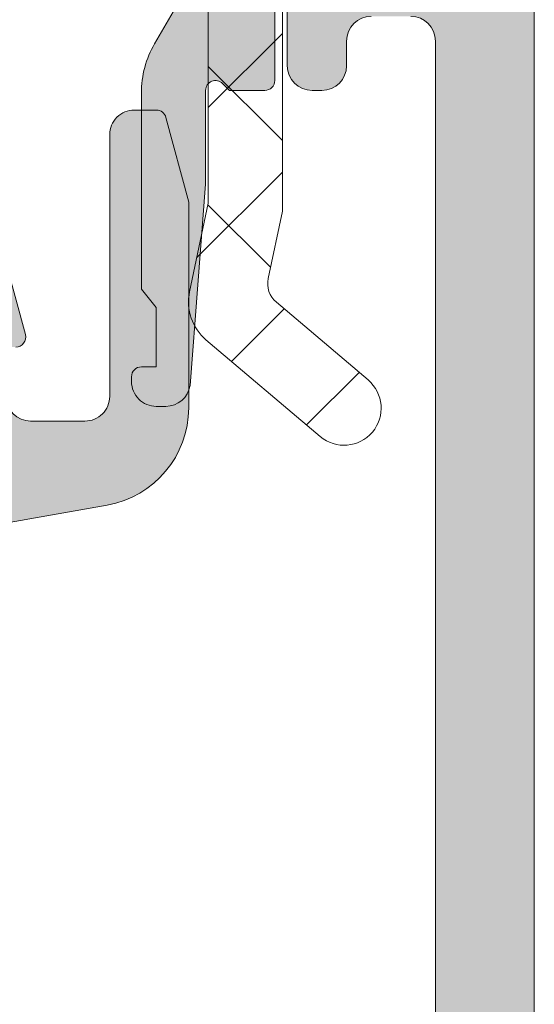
# Model space of a CAD drawing. Header units: millimetres. Extents: x 213386 to 506888, y 183055 to 450952.
# Tile 830 of 1056: x 399594 to 399604, y 324885 to 324904. Entities that reach past the tile are written whole.
import ezdxf

# ---------------------------------------------------------------- set-up
doc = ezdxf.new("R2010")
doc.units = ezdxf.units.MM
doc.layers.add('FASÁDA DETAILNÍ', color=255, linetype='Continuous', lineweight=0)
doc.layers.add('NOVA', color=255, linetype='Continuous', lineweight=0)

# ---------------------------------------------------------------- blocks, each defined once
blk = doc.blocks.new('A$C69D17D4D')
at = {"layer": 'FASÁDA DETAILNÍ'}
h = blk.add_hatch(dxfattribs=at)
h.set_pattern_fill('ANSI37', color=256, scale=0.625, angle=180, style=0)
h.set_pattern_definition([(225, (1636.818060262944, 7154.999931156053), (1.403165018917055, -1.403165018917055), []), (315, (1636.818060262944, 7154.999931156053), (1.403165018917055, 1.403165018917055), [])])
edge = h.paths.add_edge_path()
edge.add_ellipse((1632.19749843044, 7163.886846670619), major_axis=(-5.039467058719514, 0), ratio=1, start_angle=184.9644612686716, end_angle=240.208215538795)
edge.add_ellipse((1634.552298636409, 7167.999931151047), major_axis=(-0.3000000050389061, 0), ratio=1, start_angle=240.2078270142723, end_angle=269.9993073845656)
edge.add_line((1634.55230226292, 7168.299931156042), (1634.01801826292, 7168.299934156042))
edge.add_ellipse((1634.018017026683, 7167.999934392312), major_axis=(-0.2999997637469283, 0), ratio=1, start_angle=-90.00023610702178, end_angle=4.512156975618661e-05)
edge.add_line((1633.718017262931, 7167.999934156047), (1633.718017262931, 7166.449937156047))
edge.add_ellipse((1633.418006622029, 7166.449944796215), major_axis=(-0.3000106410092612, 0), ratio=1, start_angle=90.00432394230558, end_angle=179.9985408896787, ccw=False)
edge.add_line((1633.418029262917, 7166.149934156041), (1632.018047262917, 7166.149923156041))
edge.add_ellipse((1632.018050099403, 7165.84993331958), major_axis=(-0.2999898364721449, 0), ratio=1, start_angle=270.000541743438, end_angle=359.9996492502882)
edge.add_line((1631.718060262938, 7165.84993515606), (1631.718060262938, 7164.14992315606))
edge.add_ellipse((1632.018070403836, 7164.149930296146), major_axis=(-0.300010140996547, 0), ratio=1, start_angle=0.001363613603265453, end_angle=89.99558056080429)
edge.add_line((1632.018047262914, 7163.849920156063), (1633.581878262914, 7163.849931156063))
edge.add_ellipse((1633.614735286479, 7163.548772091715), major_axis=(-0.3029461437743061, 0), ratio=1, start_angle=166.5164226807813, end_angle=276.22645090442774, ccw=False)
edge.add_ellipse((1644.930699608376, 7154.843848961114), major_axis=(-14.00076634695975, 0), ratio=1, start_angle=321.9243799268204, end_angle=344.6982677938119)
edge.add_ellipse((1630.938461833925, 7158.650562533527), major_axis=(-0.500472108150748, 0), ratio=1, start_angle=50.193365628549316, end_angle=167.0823914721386, ccw=False)
edge.add_line((1630.618060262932, 7158.266095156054), (1630.618060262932, 7166.549374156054))
edge.add_ellipse((1631.118059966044, 7166.549373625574), major_axis=(-0.4999997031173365, 0), ratio=1, start_angle=299.9999803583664, end_angle=359.99993921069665, ccw=False)
edge.add_line((1630.868060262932, 7166.982386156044), (1631.168060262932, 7167.155592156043))
edge.add_ellipse((1630.918060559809, 7167.588604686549), major_axis=(-0.4999997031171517, 0), ratio=1, start_angle=119.9999803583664, end_angle=179.9999392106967)
edge.add_line((1631.41806026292, 7167.588604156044), (1631.41806026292, 7169.217952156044))
edge.add_ellipse((1630.418060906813, 7169.217952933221), major_axis=(-0.9999993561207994, 0), ratio=1, start_angle=179.9999554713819, end_angle=239.9496611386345)
edge.add_ellipse((1634.574387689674, 7176.402333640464), major_axis=(-7.30002344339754, 0), ratio=1, start_angle=11.285553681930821, end_angle=59.94964541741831, ccw=False)
edge.add_ellipse((1627.518050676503, 7174.587101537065), major_axis=(-0.3999905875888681, 0), ratio=1, start_angle=200.5018294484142, end_angle=284.8529752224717, ccw=False)
edge.add_ellipse((1633.867148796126, 7176.961168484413), major_axis=(-6.378448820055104, 0), ratio=1, start_angle=20.50187458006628, end_angle=75.54740221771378)
edge.add_line((1632.275222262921, 7170.784569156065), (1633.685929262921, 7170.420982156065))
edge.add_line((1633.685929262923, 7170.420982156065), (1634.548630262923, 7170.210869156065))
edge.add_ellipse((1633.218065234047, 7164.874246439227), major_axis=(-5.49999502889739, 0), ratio=1, start_angle=179.9999657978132, end_angle=256.0000450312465, ccw=False)
edge.add_line((1638.718060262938, 7164.874243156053), (1638.718060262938, 7152.456215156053))
edge.add_line((1638.718060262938, 7152.456215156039), (1638.430441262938, 7151.093158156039))
edge.add_ellipse((1638.919667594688, 7150.989925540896), major_axis=(-0.4999993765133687, 0), ratio=1, start_angle=-11.91530077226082, end_angle=49.71624840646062)
edge.add_line((1638.596381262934, 7150.608500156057), (1640.452989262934, 7149.034889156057))
edge.add_ellipse((1639.968059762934, 7148.462750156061), major_axis=(-0.7499997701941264, 0), ratio=1, start_angle=49.71629384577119, end_angle=229.7162938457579, ccw=False)
edge.add_line((1639.483130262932, 7147.890611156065), (1637.171486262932, 7149.849897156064))
edge.add_ellipse((1637.818058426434, 7150.61274876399), major_axis=(-0.999999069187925, 0), ratio=1, start_angle=-11.915247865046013, end_angle=49.71630131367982, ccw=False)
edge.add_line((1636.83960526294, 7150.819213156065), (1637.21806026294, 7152.612750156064))
edge.add_line((1637.218060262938, 7152.612750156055), (1637.218060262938, 7164.322951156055))
h = blk.add_hatch(color=256, dxfattribs=at)
edge = h.paths.add_edge_path()
edge.add_line((1636.164060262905, 7150.499931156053), (1635.864060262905, 7150.873136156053))
edge.add_line((1635.864060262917, 7150.873136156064), (1635.864060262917, 7154.846341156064))
edge.add_ellipse((1637.864067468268, 7154.846339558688), major_axis=(-2.000007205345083, 0), ratio=1, start_angle=330.000066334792, end_angle=359.99995423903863, ccw=False)
edge.add_line((1636.132009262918, 7155.846341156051), (1636.696111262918, 7156.823393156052))
edge.add_ellipse((1634.964053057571, 7157.823394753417), major_axis=(-2.000007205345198, 0), ratio=1, start_angle=150.0000663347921, end_angle=179.9999542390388)
edge.add_line((1636.964060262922, 7157.823393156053), (1636.964060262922, 7163.543227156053))
edge.add_ellipse((1636.464060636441, 7163.54322752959), major_axis=(-0.49999962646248, 0), ratio=1, start_angle=179.9999571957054, end_angle=270.0000428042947)
edge.add_line((1636.464060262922, 7164.043227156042), (1634.564060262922, 7164.043227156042))
edge.add_ellipse((1634.563802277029, 7164.542969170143), major_axis=(-0.4997420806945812, 0), ratio=1, start_angle=-0.029578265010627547, end_angle=90.0295782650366, ccw=False)
edge.add_line((1634.064060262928, 7164.543227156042), (1634.064060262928, 7165.543227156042))
edge.add_ellipse((1634.563802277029, 7165.543485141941), major_axis=(-0.4997420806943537, 0), ratio=1, start_angle=-90.0295782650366, end_angle=0.02957826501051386, ccw=False)
edge.add_line((1634.564060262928, 7166.043227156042), (1635.564060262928, 7166.043227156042))
edge.add_ellipse((1635.564320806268, 7166.542966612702), major_axis=(-0.4997395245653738, 0), ratio=1, start_angle=89.97012836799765, end_angle=180.0298716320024)
edge.add_line((1636.064060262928, 7166.543227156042), (1636.064060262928, 7167.543227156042))
edge.add_ellipse((1636.563808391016, 7167.543481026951), major_axis=(-0.4997481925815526, 0), ratio=1, start_angle=-90.02887693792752, end_angle=0.029106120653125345, ccw=False)
edge.add_line((1636.564060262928, 7168.043229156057), (1636.797091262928, 7168.043229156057))
edge.add_ellipse((1636.797091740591, 7167.543229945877), major_axis=(-0.4999992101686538, 0), ratio=1, start_angle=233.7506870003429, end_angle=270.0000547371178, ccw=False)
edge.add_ellipse((1634.964053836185, 7165.043226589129), major_axis=(-3.600006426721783, 0), ratio=1, start_angle=180.0000408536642, end_angle=233.75061391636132, ccw=False)
edge.add_line((1638.564060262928, 7165.043229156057), (1638.564060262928, 7155.099931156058))
edge.add_ellipse((1638.364060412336, 7155.09993100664), major_axis=(-0.1999998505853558, 0), ratio=1, start_angle=89.99995719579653, end_angle=180.000042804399, ccw=False)
edge.add_line((1638.364060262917, 7154.899931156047), (1637.646839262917, 7154.899931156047))
edge.add_line((1637.646839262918, 7154.899931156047), (1637.505940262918, 7155.040892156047))
edge.add_ellipse((1637.36406032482, 7154.89993078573), major_axis=(-0.2000000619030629, 0), ratio=1, start_angle=224.8139243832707, end_angle=359.9998939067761)
edge.add_line((1637.164060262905, 7154.899931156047), (1637.164060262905, 7153.000362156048))
edge.add_line((1637.164060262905, 7153.000362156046), (1636.849742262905, 7148.921714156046))
edge.add_ellipse((1636.355897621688, 7148.999931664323), major_axis=(-0.5000005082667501, 0), ratio=1, start_angle=90.00007347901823, end_angle=170.9999772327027, ccw=False)
edge.add_line((1636.355898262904, 7148.499931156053), (1636.164060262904, 7148.499931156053))
edge.add_ellipse((1636.164059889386, 7148.999930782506), major_axis=(-0.49999962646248, 0), ratio=1, start_angle=-4.280429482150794e-05, end_angle=90.00004280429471, ccw=False)
edge.add_line((1635.664060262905, 7148.999931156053), (1635.664060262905, 7149.099931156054))
edge.add_ellipse((1635.864060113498, 7149.099931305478), major_axis=(-0.1999998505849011, 0), ratio=1, start_angle=-90.00004280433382, end_angle=4.280439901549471e-05, ccw=False)
edge.add_line((1635.864060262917, 7149.299931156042), (1636.164060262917, 7149.299931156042))
edge.add_line((1636.164060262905, 7149.299931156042), (1636.164060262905, 7150.499931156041))
h = blk.add_hatch(color=256, dxfattribs=at)
edge = h.paths.add_edge_path()
edge.add_arc((1643.31799277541, 7164.499863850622), 0.500067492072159, 0.007732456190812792, 89.99226754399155)
edge.add_line((1643.318060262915, 7164.999931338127), (1639.318060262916, 7164.999931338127))
edge.add_arc((1639.318127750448, 7164.499863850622), 0.5000674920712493, 90.00773245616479, 179.9922675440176)
edge.add_line((1638.818060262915, 7164.499931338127), (1638.818060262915, 7163.199882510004))
edge.add_arc((1639.318097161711, 7163.199919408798), 0.5000369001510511, 180.0042279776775, 269.9957720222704)
edge.add_line((1639.318060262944, 7162.699882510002), (1639.818060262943, 7162.699882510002))
edge.add_line((1639.818060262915, 7162.699882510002), (1639.818060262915, 7163.699882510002))
edge.add_line((1639.818060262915, 7163.699882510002), (1641.318060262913, 7163.699882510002))
edge.add_arc((1641.318097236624, 7162.699919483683), 0.9999630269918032, -0.0021185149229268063, 90.00211851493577, ccw=False)
edge.add_line((1642.318060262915, 7162.699882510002), (1642.318060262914, 7158.699882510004))
edge.add_arc((1641.317983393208, 7158.699959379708), 1.000076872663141, 270.00440397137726, 359.99559602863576, ccw=False)
edge.add_line((1641.318060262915, 7157.699882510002), (1639.818060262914, 7157.699882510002))
edge.add_line((1639.818060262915, 7157.699882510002), (1639.818060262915, 7158.699882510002))
edge.add_line((1639.818060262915, 7158.699882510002), (1639.318060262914, 7158.699882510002))
edge.add_arc((1639.318002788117, 7158.199939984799), 0.499942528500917, 89.99341311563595, 180.0065868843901)
edge.add_line((1638.818060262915, 7158.199882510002), (1638.818060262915, 7155.399894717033))
edge.add_arc((1639.318060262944, 7155.399894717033), 0.5000000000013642, 179.9999999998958, 269.9999999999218)
edge.add_line((1639.318060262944, 7154.899894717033), (1639.518060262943, 7154.899894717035))
edge.add_arc((1639.518060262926, 7155.399894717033), 0.5, 270, 360)
edge.add_line((1640.018060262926, 7155.399894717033), (1640.018060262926, 7155.899894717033))
edge.add_arc((1640.518095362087, 7155.899859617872), 0.5000351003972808, 90.00402178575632, 179.9959782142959, ccw=False)
edge.add_line((1640.518060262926, 7156.399894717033), (1641.318063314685, 7156.399894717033))
edge.add_arc((1641.318046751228, 7155.899878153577), 0.5000165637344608, 0.0018979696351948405, 89.99810203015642, ccw=False)
edge.add_line((1641.818063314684, 7155.899894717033), (1641.818063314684, 7124.599900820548))
edge.add_line((1641.818063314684, 7124.599900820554), (1641.385666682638, 7118.56144319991))
edge.add_arc((1640.386446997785, 7118.599899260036), 0.9999594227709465, 270.00000000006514, 357.79599713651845, ccw=False)
edge.add_line((1640.386446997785, 7117.599939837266), (1633.71799478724, 7117.599939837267))
edge.add_arc((1633.717994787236, 7118.099939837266), 0.500000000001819, 180.0000000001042, 269.99999999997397, ccw=False)
edge.add_line((1633.217994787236, 7118.099939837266), (1633.217994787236, 7118.999939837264))
edge.add_arc((1632.717994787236, 7118.99993983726), 0.5000000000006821, 359.9999999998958, 449.9999999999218)
edge.add_line((1632.717994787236, 7119.499939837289), (1631.317993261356, 7119.499939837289))
edge.add_arc((1631.050472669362, 7119.57877628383), 0.2788950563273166, 268.8354106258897, 343.5801235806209, ccw=False)
edge.add_line((1631.044804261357, 7119.29993883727), (1630.591210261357, 7119.29993883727))
edge.add_arc((1630.585549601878, 7119.578806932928), 0.2789255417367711, 196.4245945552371, 271.1628700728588, ccw=False)
edge.add_line((1630.318006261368, 7119.499939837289), (1628.43799526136, 7119.499939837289))
edge.add_arc((1628.437995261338, 7119.199939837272), 0.2999999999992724, 90, 180.0000000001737)
edge.add_line((1628.13799526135, 7119.199939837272), (1628.13799526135, 7118.219965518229))
edge.add_arc((1628.437995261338, 7118.219965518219), 0.3000000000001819, 180, 269.9999999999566)
edge.add_line((1628.437995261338, 7117.919965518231), (1631.197993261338, 7117.919965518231))
edge.add_arc((1631.197993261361, 7117.799965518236), 0.1200000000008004, 0, 89.99999999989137, ccw=False)
edge.add_line((1631.317993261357, 7117.799965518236), (1631.317993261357, 7113.499939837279))
edge.add_arc((1630.817993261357, 7113.499939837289), 0.5, -90, 0, ccw=False)
edge.add_line((1630.817993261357, 7112.999939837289), (1630.117993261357, 7112.99993983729))
edge.add_line((1630.117993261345, 7112.999939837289), (1627.725172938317, 7114.381435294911))
edge.add_arc((1627.656113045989, 7114.261820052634), 0.1381197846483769, 60.00000000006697, 180)
edge.add_line((1627.517993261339, 7114.261820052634), (1627.51799326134, 7110.499939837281))
edge.add_arc((1625.517993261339, 7110.499939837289), 1.999999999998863, 269.99999999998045, 359.99999999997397, ccw=False)
edge.add_line((1625.517993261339, 7108.499939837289), (1624.94999787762, 7108.499939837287))
edge.add_arc((1624.949997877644, 7107.99993983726), 0.5000000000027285, 90.00000000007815, 124.479071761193)
edge.add_arc((1627.497471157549, 7104.290441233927), 4.999999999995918, 124.4790717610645, 174.6507719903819)
edge.add_arc((1622.656119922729, 7104.738059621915), 0.1381197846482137, 172.297562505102, 299.9999999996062)
edge.add_line((1622.725179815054, 7104.618444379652), (1625.118000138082, 7105.999939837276))
edge.add_line((1625.118000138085, 7105.999939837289), (1625.818000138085, 7105.999939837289))
edge.add_arc((1625.818000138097, 7105.499939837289), 0.5, 0, 90, ccw=False)
edge.add_line((1626.318000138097, 7105.499939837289), (1626.318000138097, 7101.199914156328))
edge.add_arc((1626.198000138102, 7101.199914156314), 0.1199999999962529, -90, 0, ccw=False)
edge.add_line((1626.198000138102, 7101.079914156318), (1623.438002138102, 7101.079914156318))
edge.add_arc((1623.438002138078, 7100.77991415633), 0.3000000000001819, 90.00000000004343, 180)
edge.add_line((1623.13800213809, 7100.77991415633), (1623.13800213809, 7099.799939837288))
edge.add_arc((1623.438002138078, 7099.799939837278), 0.3000000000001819, 179.9999999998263, 269.9999999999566)
edge.add_line((1623.438002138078, 7099.499939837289), (1625.318013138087, 7099.499939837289))
edge.add_arc((1625.585556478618, 7099.421072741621), 0.2789255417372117, 88.83712992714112, 163.5754054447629, ccw=False)
edge.add_line((1625.591217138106, 7099.699940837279), (1626.044811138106, 7099.699940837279))
edge.add_arc((1626.050479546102, 7099.42110339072), 0.2788950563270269, 16.419876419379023, 91.16458937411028, ccw=False)
edge.add_line((1626.318000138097, 7099.499939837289), (1629.318058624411, 7099.499939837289))
edge.add_line((1629.318058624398, 7099.499939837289), (1630.018161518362, 7100.200012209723))
edge.add_line((1630.018161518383, 7100.200012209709), (1630.018161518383, 7100.800018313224))
edge.add_line((1630.018161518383, 7100.800018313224), (1628.418155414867, 7100.800018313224))
edge.add_arc((1628.418164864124, 7101.300027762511), 0.5000094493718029, 180.0010827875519, 269.99891721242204, ccw=False)
edge.add_line((1627.918155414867, 7101.300018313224), (1627.918155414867, 7101.695446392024))
edge.add_arc((1628.418155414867, 7101.695446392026), 0.4999999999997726, 164.9999999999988, 180, ccw=False)
edge.add_line((1627.935192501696, 7101.824855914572), (1628.319401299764, 7103.258742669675))
edge.add_arc((1629.285327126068, 7102.999923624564), 1.000000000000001, 89.99999999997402, 165.0000000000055, ccw=False)
edge.add_line((1629.285327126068, 7103.999923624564), (1635.01814931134, 7103.999923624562))
edge.add_line((1635.018149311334, 7103.999923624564), (1635.018149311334, 7100.800018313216))
edge.add_line((1635.018149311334, 7100.800018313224), (1634.218161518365, 7100.800018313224))
edge.add_line((1634.218161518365, 7100.800018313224), (1634.218161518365, 7100.200012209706))
edge.add_line((1634.218161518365, 7100.200012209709), (1635.430594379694, 7099.500030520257))
edge.add_line((1635.430594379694, 7099.500030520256), (1636.518149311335, 7099.500030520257))
edge.add_line((1636.518149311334, 7099.500030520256), (1636.518149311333, 7114.499939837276))
edge.add_arc((1637.018149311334, 7114.499939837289), 0.5000000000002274, 90, 180, ccw=False)
edge.add_line((1637.018149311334, 7114.999939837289), (1642.818060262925, 7114.999939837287))
edge.add_arc((1642.818060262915, 7115.99993983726), 1, 269.999999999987, 360)
edge.add_line((1643.818060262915, 7115.99993983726), (1643.818060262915, 7164.499931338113))
edge = h.paths.add_edge_path(flags=16)
edge.add_line((1634.218161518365, 7105.59992362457), (1629.818161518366, 7105.59992362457))
edge.add_arc((1629.818161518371, 7106.09992362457), 0.5, 180, 270, ccw=False)
edge.add_line((1629.318161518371, 7106.09992362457), (1629.318161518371, 7110.49992362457))
edge.add_arc((1629.818161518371, 7110.499923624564), 0.5, 90, 180, ccw=False)
edge.add_line((1629.818161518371, 7110.999923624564), (1634.218161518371, 7110.999923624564))
edge.add_arc((1634.218161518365, 7110.499923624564), 0.5, 0, 90, ccw=False)
edge.add_line((1634.718161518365, 7110.499923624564), (1634.718161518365, 7106.099923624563))
edge.add_arc((1634.218161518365, 7106.09992362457), 0.5, -90, 0, ccw=False)
h = blk.add_hatch(color=256, dxfattribs=at)
edge = h.paths.add_edge_path(flags=16)
edge.add_line((1631.321845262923, 7147.300075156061), (1627.122095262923, 7147.300075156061))
edge.add_ellipse((1627.122094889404, 7147.800074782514), major_axis=(-0.49999962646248, 0), ratio=1, start_angle=-4.280429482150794e-05, end_angle=90.00004280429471, ccw=False)
edge.add_line((1626.622095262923, 7147.800075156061), (1626.622095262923, 7152.200099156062))
edge.add_ellipse((1627.122094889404, 7152.200099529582), major_axis=(-0.49999962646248, 0), ratio=1, start_angle=-90.00004280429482, end_angle=4.28042947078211e-05, ccw=False)
edge.add_line((1627.122095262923, 7152.700099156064), (1631.321844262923, 7152.700099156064))
edge.add_ellipse((1631.321843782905, 7152.200098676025), major_axis=(-0.5000004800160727, 0), ratio=1, start_angle=180.0000550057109, end_angle=269.99994499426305, ccw=False)
edge.add_line((1631.821844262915, 7152.200099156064), (1631.821845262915, 7147.800075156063))
edge.add_ellipse((1631.32184563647, 7147.800074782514), major_axis=(-0.49999962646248, 0), ratio=1, start_angle=89.99995719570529, end_angle=180.0000428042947, ccw=False)
edge = h.paths.add_edge_path()
edge.add_line((1628.408441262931, 7145.301694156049), (1635.171441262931, 7146.501454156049))
edge.add_arc((1634.822096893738, 7148.470705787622), 1.999998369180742, 280.0595901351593, 360.0000392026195)
edge.add_line((1636.822095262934, 7148.470707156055), (1636.822095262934, 7152.635680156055))
edge.add_line((1636.822095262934, 7152.635680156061), (1636.361814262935, 7154.353469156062))
edge.add_arc((1636.168629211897, 7154.301705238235), 0.1999999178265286, 15.00003857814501, 89.99998538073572)
edge.add_line((1636.168629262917, 7154.501705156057), (1635.722095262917, 7154.501705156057))
edge.add_arc((1635.722094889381, 7154.001705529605), 0.49999962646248, 89.99995719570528, 180.0000428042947)
edge.add_line((1635.222095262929, 7154.001705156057), (1635.222095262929, 7148.701705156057))
edge.add_arc((1634.722095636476, 7148.701704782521), 0.49999962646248, -90.00004280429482, 4.28042947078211e-05, ccw=False)
edge.add_line((1634.722095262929, 7148.20170515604), (1633.621845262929, 7148.20170515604))
edge.add_arc((1633.62184574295, 7148.701705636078), 0.5000004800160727, 180.0000550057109, 269.99994499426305, ccw=False)
edge.add_line((1633.12184526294, 7148.70170515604), (1633.12184526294, 7149.70170515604))
edge.add_line((1633.12184526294, 7149.70170515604), (1633.32184526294, 7149.70170515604))
edge.add_arc((1633.321844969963, 7149.901705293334), 0.200000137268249, 270.000083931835, 375.0000053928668)
edge.add_line((1633.515030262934, 7149.953469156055), (1633.121844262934, 7151.420857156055))
edge.add_line((1633.121844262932, 7151.420857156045), (1633.121844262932, 7153.501705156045))
edge.add_arc((1632.121843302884, 7153.501704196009), 1.0000009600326, 5.500571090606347e-05, 89.99994499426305)
edge.add_line((1632.121844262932, 7154.501705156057), (1621.222342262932, 7154.501705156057))
edge.add_arc((1621.222342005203, 7154.101704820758), 0.4000003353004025, 89.9999630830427, 209.9999168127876)
edge.add_line((1620.875931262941, 7153.901705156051), (1621.374097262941, 7153.038857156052))
edge.add_line((1621.374097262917, 7153.038857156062), (1621.801967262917, 7151.546696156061))
edge.add_arc((1622.090346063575, 7151.629387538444), 0.3000003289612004, 196.0000168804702, 300.179241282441)
edge.add_line((1622.241158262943, 7151.370050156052), (1624.706769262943, 7152.801785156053))
edge.add_line((1624.706769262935, 7152.801785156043), (1625.127188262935, 7152.801785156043))
edge.add_arc((1625.130680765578, 7152.610216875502), 0.1916001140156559, -2.522221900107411, 91.04445002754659, ccw=False)
edge.add_line((1625.322095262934, 7152.601785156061), (1625.322095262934, 7146.112346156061))
edge.add_arc((1625.122928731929, 7146.094108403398), 0.199999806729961, -114.14094813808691, 5.232004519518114, ccw=False)
edge.add_line((1625.041132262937, 7145.911600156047), (1622.657447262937, 7146.979921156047))
edge.add_arc((1622.575650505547, 7146.797412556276), 0.2000002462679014, 65.85901776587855, 158.0262022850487)
edge.add_line((1622.390179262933, 7146.872249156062), (1621.573819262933, 7144.849021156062))
edge.add_arc((1621.944761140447, 7144.699348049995), 0.3999998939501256, 158.0261821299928, 270.000017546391)
edge.add_line((1621.944761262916, 7144.299348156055), (1624.008908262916, 7144.299347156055))
edge.add_arc((1624.008909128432, 7144.599346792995), 0.2999996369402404, 269.9998347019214, 322.095086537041)
edge.add_arc((1624.482328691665, 7144.230736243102), 0.3000002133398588, 74.000137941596, 142.0953474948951, ccw=False)
edge.add_line((1624.565019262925, 7144.519115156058), (1625.322908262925, 7144.301793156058))
edge.add_arc((1625.322908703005, 7145.901792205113), 1.599999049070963, 269.9999842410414, 328.4076055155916)
edge.add_arc((1627.11168074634, 7144.801660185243), 0.4999999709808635, 90.00154508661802, 148.4076640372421, ccw=False)
edge.add_line((1627.111667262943, 7145.301660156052), (1628.408441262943, 7145.301694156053))
at = {"layer": 'FASÁDA DETAILNÍ', "extrusion": (0, 0, -1)}
for points in [[(-1638.718060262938, 7164.874243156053), (-1638.718060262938, 7152.456215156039), (-1638.430441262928, 7151.093158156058), (-1638.430441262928, 7151.093158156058, -0.275594), (-1638.596381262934, 7150.608500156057), (-1640.452989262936, 7149.034889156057), (-1640.452989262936, 7149.034889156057, 1), (-1639.483130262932, 7147.890611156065), (-1637.171486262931, 7149.849897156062), (-1637.171486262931, 7149.849897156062, 0.275594), (-1636.83960526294, 7150.819213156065), (-1637.218060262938, 7152.612750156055), (-1637.218060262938, 7164.322951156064)], [(-1638.564060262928, 7165.043229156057), (-1638.564060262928, 7155.099931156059), (-1638.564060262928, 7155.099931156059, 0.414214), (-1638.364060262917, 7154.899931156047), (-1637.646839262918, 7154.899931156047), (-1637.505940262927, 7155.040892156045), (-1637.505940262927, 7155.040892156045, -0.669353), (-1637.164060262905, 7154.899931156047), (-1637.164060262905, 7153.000362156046), (-1636.849742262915, 7148.921714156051), (-1636.849742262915, 7148.921714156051, 0.368919), (-1636.355898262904, 7148.499931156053), (-1636.164060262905, 7148.499931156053), (-1636.164060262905, 7148.499931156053, 0.414214), (-1635.664060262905, 7148.999931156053), (-1635.664060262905, 7149.099931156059), (-1635.664060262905, 7149.099931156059, 0.414214), (-1635.864060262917, 7149.299931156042), (-1636.164060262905, 7149.299931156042), (-1636.164060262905, 7150.499931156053), (-1636.164060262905, 7150.499931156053), (-1635.864060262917, 7150.873136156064), (-1635.864060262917, 7154.846341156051), (-1635.864060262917, 7154.846341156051, 0.131652), (-1636.132009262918, 7155.846341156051), (-1636.696111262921, 7156.823393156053)]]:
    blk.add_lwpolyline(points, format="xyb", dxfattribs=at)
at = {"layer": 'FASÁDA DETAILNÍ'}
for points in [[(1638.818060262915, 7158.199882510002), (1638.818060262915, 7155.399894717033, 0.4142135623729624), (1639.318060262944, 7154.899894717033), (1639.518060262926, 7154.899894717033, 0.414213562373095), (1640.018060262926, 7155.399894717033), (1640.018060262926, 7155.899894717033, -0.4141724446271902), (1640.518060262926, 7156.399894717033)], [(1641.318063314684, 7156.399894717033, -0.4141941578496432), (1641.818063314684, 7155.899894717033), (1641.818063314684, 7124.599900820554)], [(1643.818060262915, 7115.99993983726), (1643.818060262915, 7164.499931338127, 0.4141345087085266)], [(1628.408441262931, 7145.301694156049), (1635.171441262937, 7146.501454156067), (1635.171441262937, 7146.501454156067, 0.363676), (1636.822095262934, 7148.470707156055), (1636.822095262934, 7152.635680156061), (1636.361814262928, 7154.353469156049), (1636.361814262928, 7154.353469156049, 0.339454), (1636.168629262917, 7154.501705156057), (1635.722095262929, 7154.501705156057), (1635.722095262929, 7154.501705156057, 0.414214), (1635.222095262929, 7154.001705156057), (1635.222095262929, 7148.70170515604), (1635.222095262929, 7148.70170515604, -0.414214), (1634.722095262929, 7148.20170515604), (1633.62184526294, 7148.20170515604), (1633.62184526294, 7148.20170515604, -0.414213), (1633.12184526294, 7148.70170515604)], [(1633.321845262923, 7149.70170515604, 0.493145), (1633.515030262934, 7149.953469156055), (1633.121844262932, 7151.420857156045)]]:
    blk.add_lwpolyline(points, format="xyb", dxfattribs=at)

msp = doc.modelspace()

# ---------------------------------------------------------------- block references
at = {"layer": 'NOVA', "ltscale": 300}
msp.add_blockref('A$C69D17D4D', (397960.6382589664, 317748.1544064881), dxfattribs=at)

doc.saveas('drawing.dxf')
